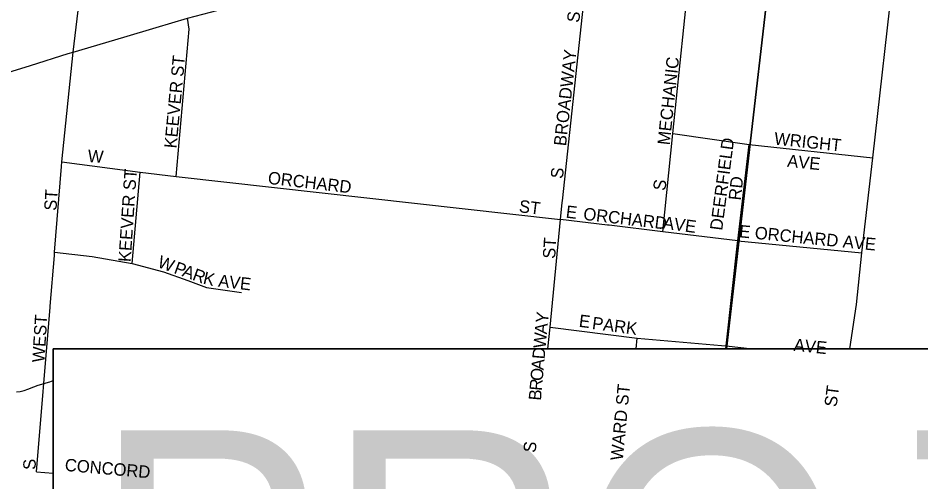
# Model space of a CAD drawing. Extents: x 0 to 34, y -4 to 22.
# Drawn here: x 5.5242 to 6.0097, y 20.4065 to 20.6558 of the extents above; entities that cross this region are included whole.
import ezdxf

# ---------------------------------------------------------------- set-up
doc = ezdxf.new("R2010")
doc.units = 0
for name, color, linetype in [('GM_X_City_Street', 7, 'Continuous'), ('GM_X_City_Street_Text', 7, 'Continuous'), ('GM_X_Corporation', 7, 'Continuous'), ('GM_X_Minor_River', 7, 'Continuous'), ('GM_X_Section', 7, 'Continuous'), ('GM_X_US_Route', 7, 'Continuous'), ('SH_Text', 7, 'Continuous')]:
    doc.layers.add(name, color=color, linetype=linetype)

msp = doc.modelspace()

# ---------------------------------------------------------------- linework, layer by layer
at = {"layer": 'GM_X_City_Street'}
for p, q in [((5.85656, 20.47803), (5.85716, 20.4837)), ((5.53416, 20.41199), (5.54309, 20.41115))]:
    msp.add_line(p, q, dxfattribs=at)
for points in [[(5.5538, 20.63751), (5.57495, 20.81363)], [(5.87085, 20.54096), (5.87632, 20.59383), (5.89005, 20.72688)], [(5.81676, 20.5567), (5.81684, 20.55752), (5.82937, 20.67297), (5.83201, 20.69895), (5.83156, 20.71202)], [(5.97144, 20.47803), (5.975, 20.50177), (5.97786, 20.52963), (5.98379, 20.58059), (5.99544, 20.68411), (5.99551, 20.68466)], [(5.60913, 20.57072), (5.61624, 20.64984), (5.61522, 20.65567)], [(5.5475, 20.57609), (5.54768, 20.57846), (5.5538, 20.63751)], [(5.87632, 20.59383), (5.91722, 20.5879), (5.98379, 20.58059)], [(5.91115, 20.53611), (5.91722, 20.5879)], [(5.5437, 20.52822), (5.54384, 20.52992), (5.5475, 20.57609)], [(5.54768, 20.57846), (5.58977, 20.57289), (5.60913, 20.57072), (5.81583, 20.54759)], [(5.58552, 20.5239), (5.58977, 20.57289)], [(5.84198, 20.54444), (5.84106, 20.54455), (5.81583, 20.54759), (5.81676, 20.5567)], [(5.80902, 20.47803), (5.81024, 20.48962), (5.81583, 20.54759)], [(5.911, 20.53482), (5.91115, 20.53611), (5.87085, 20.54096), (5.84198, 20.54444)], [(5.91115, 20.53611), (5.97786, 20.52963)], [(5.90468, 20.47803), (5.90487, 20.47965), (5.911, 20.53482)], [(5.54151, 20.50087), (5.5437, 20.52822)], [(5.54384, 20.52992), (5.56399, 20.52765), (5.58552, 20.5239), (5.60241, 20.51935), (5.61555, 20.51471), (5.62543, 20.51106), (5.64439, 20.50829)], [(5.53416, 20.41199), (5.54147, 20.50039), (5.54151, 20.50087)], [(5.81024, 20.48962), (5.85716, 20.4837), (5.90244, 20.47985)], [(5.90244, 20.47985), (5.90487, 20.47965), (5.91901, 20.47803)]]:
    msp.add_lwpolyline(points, dxfattribs=at)
at = {"layer": 'GM_X_Corporation'}
msp.add_lwpolyline([(6.473, 20.0213), (5.54309, 20.0213), (5.54309, 20.47803), (6.6093, 20.47803)], dxfattribs=at)
at = {"layer": 'GM_X_Minor_River'}
msp.add_lwpolyline([(5.52342, 20.45491), (5.5253, 20.45512), (5.52746, 20.45558), (5.52936, 20.45633), (5.53261, 20.45756), (5.53506, 20.45856), (5.53695, 20.45903), (5.53938, 20.45976), (5.54127, 20.46024), (5.54309, 20.46097)], dxfattribs=at)
at = {"layer": 'GM_X_Section'}
for points in [[(5.90509, 20.47803), (5.93966, 20.77778), (5.22276, 20.85012), (5.14968, 20.19347), (5.54309, 20.15662), (5.54309, 20.47803)], [(5.90509, 20.47803), (6.60508, 20.47803), (6.62746, 20.70359), (5.93966, 20.77778)]]:
    msp.add_lwpolyline(points, close=True, dxfattribs=at)
at = {"layer": 'GM_X_US_Route'}
for points in [[(5.55111, 20.63666), (5.5538, 20.63751), (5.58098, 20.64559), (5.59846, 20.65073), (5.61522, 20.65567), (5.6359, 20.6611), (5.65625, 20.66559), (5.67437, 20.66895), (5.69625, 20.67196), (5.71512, 20.67364), (5.73335, 20.6745), (5.75105, 20.67516), (5.76421, 20.67517), (5.77106, 20.67552)], [(5.41064, 20.59222), (5.43325, 20.59932), (5.47479, 20.612), (5.49978, 20.6208), (5.53092, 20.63023), (5.55111, 20.63666)]]:
    msp.add_lwpolyline(points, dxfattribs=at)
at = {"layer": 'SH_Text'}
msp.add_lwpolyline([(5.54309, 20.47803), (5.54309, 20.0213), (7.8251, 20.0213), (7.8251, 20.47803)], close=True, dxfattribs=at)

# ---------------------------------------------------------------- texts
at = {"layer": 'GM_X_City_Street_Text'}
for s, height, rotation, p in [('ST', 0.006667, 82.88, (5.82585, 20.65307)), ('BROADWAY', 0.006667, 83.7299, (5.81881, 20.58676)), ('KEEVER ST', 0.006667, 84.596, (5.60937, 20.58557)), ('MECHANIC', 0.006667, 83.812, (5.87454, 20.58729)), ('WRIGHT', 0.006667, 353.8839, (5.93049, 20.58787)), ('DEERFIELD', 0.006667, 82.5026, (5.90277, 20.54137)), ('W', 0.00667, 355.5859, (5.56144, 20.57849)), ('AVE', 0.006667, 354.0895, (5.93751, 20.57588)), ('KEEVER ST', 0.006667, 86.1365, (5.58473, 20.52452)), ('S', 0.00667, 82.8783, (5.81705, 20.56918)), ('ORCHARD', 0.006667, 353.4164, (5.65828, 20.56675)), ('RD', 0.006667, 83.9946, (5.91282, 20.55759)), ('S', 0.00667, 82.8783, (5.8722, 20.56273)), ('ST', 0.006667, 86.4262, (5.54484, 20.55209)), ('ST', 0.006667, 352.88, (5.79323, 20.5515)), ('E', 0.00667, 352.8783, (5.81845, 20.54856)), ('ORCHARD', 0.006667, 353.2883, (5.82785, 20.54739)), ('AVE', 0.006667, 352.1444, (5.87068, 20.54269)), ('E ORCHARD AVE', 0.0066667, 354.3899, (5.9117, 20.53801)), ('ST', 0.006667, 86.4254, (5.81294, 20.52628)), ('W', 0.00667, 339.81, (5.59874, 20.52209)), ('P', 0.00667, 339.8062, (5.60755, 20.51885)), ('A', 0.00667, 339.8055, (5.61195, 20.51723)), ('R', 0.00667, 339.8025, (5.61746, 20.51521)), ('K', 0.00667, 347.0215, (5.62329, 20.51312)), ('A', 0.00667, 353.1867, (5.63155, 20.51147)), ('V', 0.00667, 353.2203, (5.63739, 20.51077)), ('E', 0.00667, 353.2072, (5.64321, 20.51008)), ('Y', 0.00667, 83.0322, (5.80904, 20.49147)), ('WEST', 0.006667, 86.4211, (5.53838, 20.47054)), ('E', 0.00667, 352.8783, (5.82549, 20.48989)), ('PARK', 0.006667, 352.3021, (5.83255, 20.48872)), ('W', 0.00667, 84.9501, (5.8078, 20.47809)), ('A', 0.00667, 84.3307, (5.80847, 20.48567)), ('AVE', 0.006667, 354.0895, (5.94104, 20.47699)), ('D', 0.00667, 84.9591, (5.80728, 20.47225)), ('A', 0.00667, 84.9441, (5.80676, 20.4664)), ('O', 0.00667, 84.9591, (5.80625, 20.46056)), ('R', 0.00667, 84.9478, (5.80578, 20.4553)), ('WARD ST', 0.006667, 84.4755, (5.84932, 20.41779)), ('ST', 0.006667, 82.8783, (5.96431, 20.44657)), ('B', 0.00667, 84.9419, (5.80532, 20.45004)), ('S', 0.00667, 82.8817, (5.80239, 20.42193)), ('CONCORD', 0.006667, 354.9569, (5.54913, 20.41246)), ('S', 0.00667, 90, (5.53368, 20.41297))]:
    msp.add_text(s, height=height, rotation=rotation, dxfattribs=at).set_placement(p)
at = {"layer": 'SH_Text'}
msp.add_text('PROJECT LOCATION 3', height=0.14, dxfattribs=at).set_placement((5.5642, 20.29422))

doc.saveas('drawing.dxf')
